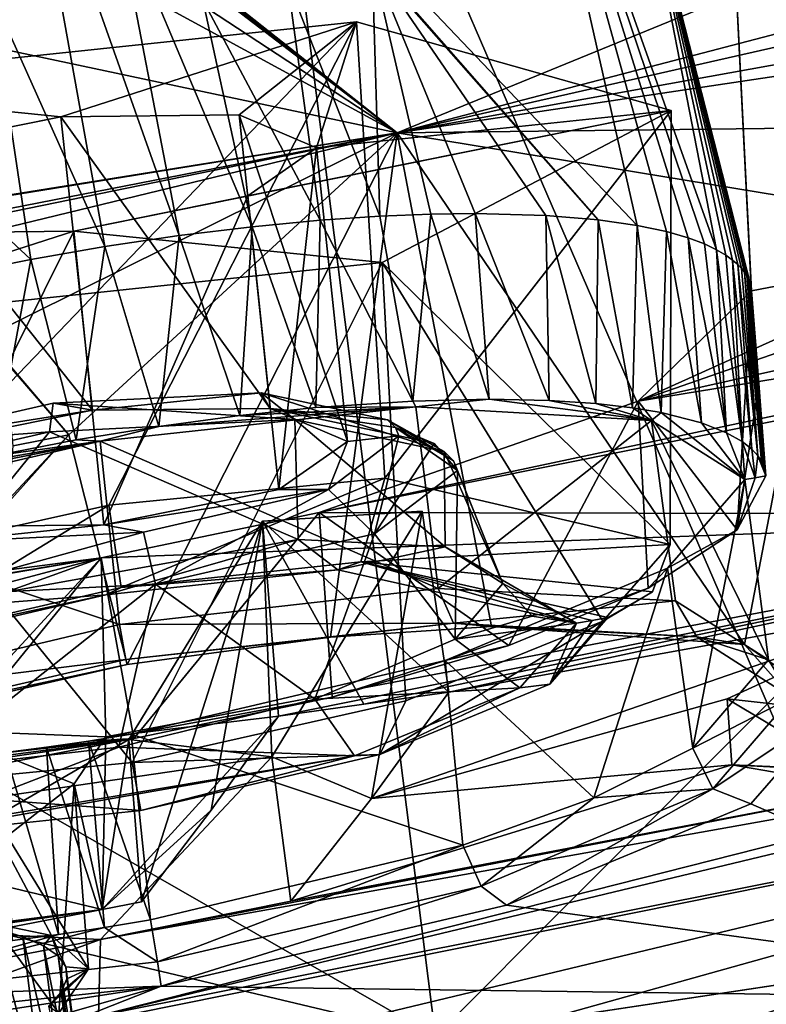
# Model space of a CAD drawing. Header units: metres. Extents: x -147 to 294, y -23 to 81.
# Tile 327 of 656: x 248.72 to 252.65, y 11.18 to 16.37. Entities that reach past the tile are written whole.
import ezdxf

# ---------------------------------------------------------------- set-up
doc = ezdxf.new("R2010")
doc.units = ezdxf.units.M
doc.layers.add('solid_AVA_153', color=7, linetype='CONTINUOUS')

msp = doc.modelspace()

# ---------------------------------------------------------------- linework, layer by layer
at = {"layer": 'solid_AVA_153'}
for points in [[(250.906952, 11.006205, 270.554932), (263.469086, 23.608601, 271.012054), (249.574112, 21.555054, 273.642517)], [(250.906952, 11.006205, 270.554932), (264.907288, 13.120273, 267.862946), (263.469086, 23.608601, 271.012054)], [(248.68512, 21.944908, 269.990875), (253.524139, 10.754683, 266.204803), (246.785263, 8.478528, 267.585846)], [(253.285522, 16.096727, 267.361969), (253.524139, 10.754683, 266.204803), (248.68512, 21.944908, 269.990875)], [(248.68512, 21.944908, 269.990875), (253.032043, 21.743027, 268.58316), (253.285522, 16.096727, 267.361969)], [(250.906952, 11.006205, 270.554932), (249.574112, 21.555054, 273.642517), (235.413086, 19.895332, 274.532532)], [(250.906952, 11.006205, 270.554932), (235.413086, 19.895332, 274.532532), (235.975128, 14.554294, 273.108093)], [(250.705551, 15.77037, 197.54631), (249.237411, 16.934183, 192.526993), (259.118866, 19.217171, 191.572495)], [(260.953064, 18.451174, 195.663742), (250.705551, 15.77037, 197.54631), (259.118866, 19.217171, 191.572495)], [(260.953064, 18.451174, 195.663742), (261.626038, 18.247826, 196.943466), (250.705551, 15.77037, 197.54631)], [(255.407715, 16.621149, 197.777924), (250.705551, 15.77037, 197.54631), (261.626038, 18.247826, 196.943466)], [(251.970245, 15.282556, 209.433441), (251.320938, 18.151649, 198.111481), (249.563873, 17.810404, 198.182861)], [(252.323883, 15.185136, 210.098648), (252.388184, 15.15476, 210.27179), (251.320938, 18.151649, 198.111481)], [(251.960251, 17.349464, 201.469193), (251.320938, 18.151649, 198.111481), (252.388184, 15.15476, 210.27179)], [(252.238007, 15.217148, 209.902649), (252.323883, 15.185136, 210.098648), (251.320938, 18.151649, 198.111481)], [(252.12352, 15.250062, 209.681595), (252.238007, 15.217148, 209.902649), (251.320938, 18.151649, 198.111481)], [(251.970245, 15.282556, 209.433441), (252.12352, 15.250062, 209.681595), (251.320938, 18.151649, 198.111481)], [(251.764633, 15.312186, 209.15834), (251.970245, 15.282556, 209.433441), (249.563873, 17.810404, 198.182861)], [(250.573654, 16.671406, 203.030594), (251.764633, 15.312186, 209.15834), (249.563873, 17.810404, 198.182861)], [(248.562622, 16.515484, 202.279831), (249.164749, 15.171016, 207.840866), (248.740402, 17.540977, 198.631851)], [(248.740402, 17.540977, 198.631851), (249.164749, 15.171016, 207.840866), (249.555359, 15.228913, 207.883224)], [(249.218048, 16.992718, 200.934036), (248.740402, 17.540977, 198.631851), (249.555359, 15.228913, 207.883224)], [(251.960251, 17.349464, 201.469193), (252.567947, 14.964532, 211.188675), (252.570313, 14.954637, 211.23111)], [(252.457504, 17.200846, 202.373718), (251.960251, 17.349464, 201.469193), (252.570313, 14.954637, 211.23111)], [(251.960251, 17.349464, 201.469193), (252.564072, 14.975593, 211.14032), (252.567947, 14.964532, 211.188675)], [(251.960251, 17.349464, 201.469193), (252.560043, 14.98823, 211.085373), (252.564072, 14.975593, 211.14032)], [(251.960251, 17.349464, 201.469193), (252.55455, 15.002425, 211.022949), (252.560043, 14.98823, 211.085373)], [(251.960251, 17.349464, 201.469193), (252.546432, 15.018206, 210.951996), (252.55455, 15.002425, 211.022949)], [(251.960251, 17.349464, 201.469193), (252.534988, 15.035709, 210.871445), (252.546432, 15.018206, 210.951996)], [(251.960251, 17.349464, 201.469193), (252.519516, 15.055124, 210.780014), (252.534988, 15.035709, 210.871445)], [(251.960251, 17.349464, 201.469193), (252.499084, 15.076634, 210.676239), (252.519516, 15.055124, 210.780014)], [(251.960251, 17.349464, 201.469193), (252.472092, 15.100365, 210.558411), (252.499084, 15.076634, 210.676239)], [(251.960251, 17.349464, 201.469193), (252.436188, 15.126436, 210.424271), (252.472092, 15.100365, 210.558411)], [(251.960251, 17.349464, 201.469193), (252.388184, 15.15476, 210.27179), (252.436188, 15.126436, 210.424271)], [(252.457504, 17.200846, 202.373718), (252.572052, 14.938163, 211.300125), (253.780853, 15.169112, 211.324173)], [(253.172989, 17.15867, 203.052063), (252.457504, 17.200846, 202.373718), (253.780853, 15.169112, 211.324173)], [(252.457504, 17.200846, 202.373718), (252.570313, 14.954637, 211.23111), (252.572052, 14.938163, 211.300125)], [(249.218048, 16.992718, 200.934036), (249.555359, 15.228913, 207.883224), (249.94162, 15.275867, 207.969116)], [(249.68132, 16.472355, 203.17421), (249.218048, 16.992718, 200.934036), (249.94162, 15.275867, 207.969116)], [(250.705551, 15.77037, 197.54631), (249.229202, 16.920719, 192.568527), (249.237411, 16.934183, 192.526993)], [(250.705551, 15.77037, 197.54631), (249.129211, 16.805485, 192.906433), (249.220184, 16.907177, 192.609848)], [(250.705551, 15.77037, 197.54631), (249.220184, 16.907177, 192.609848), (249.229202, 16.920719, 192.568527)], [(247.994995, 16.414818, 193.880936), (248.799728, 16.781233, 193.105087), (248.138657, 16.315313, 194.017258)], [(248.799728, 16.781233, 193.105087), (248.996384, 16.701637, 193.185913), (248.138657, 16.315313, 194.017258)], [(250.705551, 15.77037, 197.54631), (248.996384, 16.701637, 193.185913), (249.129211, 16.805485, 192.906433)], [(250.705551, 15.77037, 197.54631), (248.138657, 16.315313, 194.017258), (248.996384, 16.701637, 193.185913)], [(250.573654, 16.671406, 203.030594), (250.127533, 16.571383, 203.10231), (250.612717, 15.330661, 208.232315)], [(250.573654, 16.671406, 203.030594), (251.48793, 15.335068, 208.858719), (251.764633, 15.312186, 209.15834)], [(250.573654, 16.671406, 203.030594), (251.115051, 15.344759, 208.543243), (251.48793, 15.335068, 208.858719)], [(250.573654, 16.671406, 203.030594), (250.882553, 15.341561, 208.3853), (251.115051, 15.344759, 208.543243)], [(250.573654, 16.671406, 203.030594), (250.612717, 15.330661, 208.232315), (250.882553, 15.341561, 208.3853)], [(255.407715, 16.621149, 197.777924), (254.017593, 16.26557, 198.039276), (250.705551, 15.77037, 197.54631)], [(250.127533, 16.571383, 203.10231), (249.68132, 16.472355, 203.17421), (250.298599, 15.309544, 208.089874)], [(250.127533, 16.571383, 203.10231), (250.298599, 15.309544, 208.089874), (250.612717, 15.330661, 208.232315)], [(247.94194, 15.879211, 204.279068), (248.774963, 15.103053, 207.842133), (248.562622, 16.515484, 202.279831)], [(248.562622, 16.515484, 202.279831), (248.774963, 15.103053, 207.842133), (249.164749, 15.171016, 207.840866)], [(249.68132, 16.472355, 203.17421), (249.94162, 15.275867, 207.969116), (250.298599, 15.309544, 208.089874)], [(248.933136, 15.85568, 210.241241), (250.490891, 16.355457, 208.82872), (247.308426, 16.02021, 208.829315)], [(247.733551, 13.484473, 208.451752), (247.308426, 16.02021, 208.829315), (250.490891, 16.355457, 208.82872)], [(249.185791, 13.807883, 208.09227), (247.733551, 13.484473, 208.451752), (250.490891, 16.355457, 208.82872)], [(248.933136, 15.85568, 210.241241), (249.872833, 15.86514, 210.617722), (250.490891, 16.355457, 208.82872)], [(250.639404, 13.949869, 208.499481), (249.185791, 13.807883, 208.09227), (250.490891, 16.355457, 208.82872)], [(249.872833, 15.86514, 210.617722), (250.279678, 15.692123, 211.525833), (250.490891, 16.355457, 208.82872)], [(250.279678, 15.692123, 211.525833), (252.149246, 15.888985, 211.525833), (250.490891, 16.355457, 208.82872)], [(250.639404, 13.949869, 208.499481), (250.490891, 16.355457, 208.82872), (252.149246, 15.888985, 211.525833)], [(250.705551, 15.77037, 197.54631), (239.736526, 14.01428, 197.81926), (248.138657, 16.315313, 194.017258)], [(253.086441, 15.798126, 199.065048), (250.705551, 15.77037, 197.54631), (254.017593, 16.26557, 198.039276)], [(248.933136, 15.85568, 210.241241), (247.308426, 16.02021, 208.829315), (245.784622, 15.218804, 211.525833)], [(249.000732, 15.25211, 212.810425), (250.625458, 15.087579, 214.222351), (252.149246, 15.888985, 211.525833)], [(249.917282, 15.437982, 212.434479), (249.000732, 15.25211, 212.810425), (252.149246, 15.888985, 211.525833)], [(249.917282, 15.437982, 212.434479), (252.149246, 15.888985, 211.525833), (250.279678, 15.692123, 211.525833)], [(252.143127, 13.60001, 210.987869), (252.149246, 15.888985, 211.525833), (250.625458, 15.087579, 214.222351)], [(252.143127, 13.60001, 210.987869), (250.639404, 13.949869, 208.499481), (252.149246, 15.888985, 211.525833)], [(248.016602, 15.669807, 210.617188), (248.933136, 15.85568, 210.241241), (245.784622, 15.218804, 211.525833)], [(247.94194, 15.879211, 204.279068), (248.389359, 15.02564, 207.886841), (248.774963, 15.103053, 207.842133)], [(249.100143, 14.308119, 209.873291), (248.933136, 15.85568, 210.241241), (248.016602, 15.669807, 210.617188)], [(250.035294, 14.317226, 210.249237), (249.872833, 15.86514, 210.617722), (248.933136, 15.85568, 210.241241)], [(250.035294, 14.317226, 210.249237), (248.933136, 15.85568, 210.241241), (249.100143, 14.308119, 209.873291)], [(250.442673, 14.144142, 211.157883), (250.279678, 15.692123, 211.525833), (249.872833, 15.86514, 210.617722)], [(250.442673, 14.144142, 211.157883), (249.872833, 15.86514, 210.617722), (250.035294, 14.317226, 210.249237)], [(253.086441, 15.798126, 199.065048), (252.981339, 15.395826, 200.460098), (250.705551, 15.77037, 197.54631)], [(239.740814, 13.99513, 197.890793), (239.736526, 14.01428, 197.81926), (250.705551, 15.77037, 197.54631)], [(244.589828, 14.57633, 198.193451), (239.740814, 13.99513, 197.890793), (250.705551, 15.77037, 197.54631)], [(245.760818, 14.758945, 198.180145), (244.589828, 14.57633, 198.193451), (250.705551, 15.77037, 197.54631)], [(246.874481, 14.840981, 198.524185), (245.760818, 14.758945, 198.180145), (250.705551, 15.77037, 197.54631)], [(248.531128, 14.691506, 200.073944), (246.874481, 14.840981, 198.524185), (250.705551, 15.77037, 197.54631)], [(248.975616, 14.179116, 202.257782), (248.531128, 14.691506, 200.073944), (250.705551, 15.77037, 197.54631)], [(248.975616, 14.179116, 202.257782), (250.705551, 15.77037, 197.54631), (249.282944, 12.96755, 207.122406)], [(250.354416, 13.112433, 207.295303), (249.282944, 12.96755, 207.122406), (250.705551, 15.77037, 197.54631)], [(251.202652, 13.168335, 207.682648), (250.354416, 13.112433, 207.295303), (250.705551, 15.77037, 197.54631)], [(252.534927, 13.073442, 209.05809), (251.202652, 13.168335, 207.682648), (250.705551, 15.77037, 197.54631)], [(252.981339, 15.395826, 200.460098), (252.534927, 13.073442, 209.05809), (250.705551, 15.77037, 197.54631)], [(250.080795, 13.890181, 212.065994), (249.917282, 15.437982, 212.434479), (250.279678, 15.692123, 211.525833)], [(250.080795, 13.890181, 212.065994), (250.279678, 15.692123, 211.525833), (250.442673, 14.144142, 211.157883)], [(249.100143, 14.308119, 209.873291), (248.016602, 15.669807, 210.617188), (248.179077, 14.121646, 210.249771)], [(249.159744, 13.703708, 212.442474), (249.000732, 15.25211, 212.810425), (249.917282, 15.437982, 212.434479)], [(249.159744, 13.703708, 212.442474), (249.917282, 15.437982, 212.434479), (250.080795, 13.890181, 212.065994)], [(251.974045, 14.356892, 213.264511), (254.989166, 15.407448, 211.34996), (253.780853, 15.169112, 211.324173)], [(255.448959, 15.132162, 212.898697), (254.989166, 15.407448, 211.34996), (251.974045, 14.356892, 213.264511)], [(252.981339, 15.395826, 200.460098), (253.014679, 12.745539, 210.765427), (252.534927, 13.073442, 209.05809)], [(258.155579, 15.348404, 214.482819), (256.60553, 15.112371, 214.035446), (250.293228, 13.768802, 214.480957)], [(255.340576, 13.758211, 219.09581), (258.155579, 15.348404, 214.482819), (250.293228, 13.768802, 214.480957)], [(250.78772, 14.356745, 208.068314), (250.612717, 15.330661, 208.232315), (250.298599, 15.309544, 208.089874)], [(250.78772, 14.356745, 208.068314), (250.882553, 15.341561, 208.3853), (250.612717, 15.330661, 208.232315)], [(251.190475, 14.366332, 208.324158), (250.882553, 15.341561, 208.3853), (250.78772, 14.356745, 208.068314)], [(251.190475, 14.366332, 208.324158), (251.115051, 15.344759, 208.543243), (250.882553, 15.341561, 208.3853)], [(251.505661, 14.3599, 208.582916), (251.48793, 15.335068, 208.858719), (251.115051, 15.344759, 208.543243)], [(251.505661, 14.3599, 208.582916), (251.115051, 15.344759, 208.543243), (251.190475, 14.366332, 208.324158)], [(251.752457, 14.343517, 208.832947), (251.764633, 15.312186, 209.15834), (251.48793, 15.335068, 208.858719)], [(251.752457, 14.343517, 208.832947), (251.48793, 15.335068, 208.858719), (251.505661, 14.3599, 208.582916)], [(249.876144, 14.280114, 207.721649), (249.94162, 15.275867, 207.969116), (249.555359, 15.228913, 207.883224)], [(250.276566, 14.32197, 207.839111), (249.94162, 15.275867, 207.969116), (249.876144, 14.280114, 207.721649)], [(250.276566, 14.32197, 207.839111), (250.298599, 15.309544, 208.089874), (249.94162, 15.275867, 207.969116)], [(250.78772, 14.356745, 208.068314), (250.298599, 15.309544, 208.089874), (250.276566, 14.32197, 207.839111)], [(251.945389, 14.321179, 209.068054), (251.764633, 15.312186, 209.15834), (251.752457, 14.343517, 208.832947)], [(251.945389, 14.321179, 209.068054), (251.970245, 15.282556, 209.433441), (251.764633, 15.312186, 209.15834)], [(252.096481, 14.295725, 209.285187), (251.970245, 15.282556, 209.433441), (251.945389, 14.321179, 209.068054)], [(252.096481, 14.295725, 209.285187), (252.12352, 15.250062, 209.681595), (251.970245, 15.282556, 209.433441)], [(249.000732, 15.25211, 212.810425), (247.442978, 14.752333, 214.222931), (250.625458, 15.087579, 214.222351)], [(249.000732, 15.25211, 212.810425), (248.061035, 15.242649, 212.433945), (247.442978, 14.752333, 214.222931)], [(248.224579, 13.6946, 212.066528), (248.061035, 15.242649, 212.433945), (249.000732, 15.25211, 212.810425)], [(248.224579, 13.6946, 212.066528), (249.000732, 15.25211, 212.810425), (249.159744, 13.703708, 212.442474)], [(249.449097, 14.222829, 207.650269), (249.555359, 15.228913, 207.883224), (249.164749, 15.171016, 207.840866)], [(249.876144, 14.280114, 207.721649), (249.555359, 15.228913, 207.883224), (249.449097, 14.222829, 207.650269)], [(252.30864, 14.24193, 209.664719), (252.12352, 15.250062, 209.681595), (252.096481, 14.295725, 209.285187)], [(252.30864, 14.24193, 209.664719), (252.238007, 15.217148, 209.902649), (252.12352, 15.250062, 209.681595)], [(252.440643, 14.190015, 209.976913), (252.323883, 15.185136, 210.098648), (252.238007, 15.217148, 209.902649)], [(252.440643, 14.190015, 209.976913), (252.238007, 15.217148, 209.902649), (252.30864, 14.24193, 209.664719)], [(249.013657, 14.151708, 207.631775), (249.164749, 15.171016, 207.840866), (248.774963, 15.103053, 207.842133)], [(249.449097, 14.222829, 207.650269), (249.164749, 15.171016, 207.840866), (249.013657, 14.151708, 207.631775)], [(251.974045, 14.356892, 213.264511), (253.780853, 15.169112, 211.324173), (252.572052, 14.938163, 211.300125)], [(252.440643, 14.190015, 209.976913), (252.388184, 15.15476, 210.27179), (252.323883, 15.185136, 210.098648)], [(256.60553, 15.112371, 214.035446), (251.974045, 14.356892, 213.264511), (250.293228, 13.768802, 214.480957)], [(256.60553, 15.112371, 214.035446), (255.448959, 15.132162, 212.898697), (251.974045, 14.356892, 213.264511)], [(252.522293, 14.143254, 210.230301), (252.436188, 15.126436, 210.424271), (252.388184, 15.15476, 210.27179)], [(252.522293, 14.143254, 210.230301), (252.388184, 15.15476, 210.27179), (252.440643, 14.190015, 209.976913)], [(252.522293, 14.143254, 210.230301), (252.472092, 15.100365, 210.558411), (252.436188, 15.126436, 210.424271)], [(249.308212, 12.451582, 213.804703), (250.625458, 15.087579, 214.222351), (247.442978, 14.752333, 214.222931)], [(248.581894, 14.068463, 207.66777), (248.774963, 15.103053, 207.842133), (248.389359, 15.02564, 207.886841)], [(249.013657, 14.151708, 207.631775), (248.774963, 15.103053, 207.842133), (248.581894, 14.068463, 207.66777)], [(249.308212, 12.451582, 213.804703), (250.75061, 12.776305, 213.442703), (250.625458, 15.087579, 214.222351)], [(251.788422, 13.196548, 212.41243), (252.143127, 13.60001, 210.987869), (250.625458, 15.087579, 214.222351)], [(250.75061, 12.776305, 213.442703), (251.788422, 13.196548, 212.41243), (250.625458, 15.087579, 214.222351)], [(252.573013, 14.102635, 210.435287), (252.499084, 15.076634, 210.676239), (252.472092, 15.100365, 210.558411)], [(252.573013, 14.102635, 210.435287), (252.472092, 15.100365, 210.558411), (252.522293, 14.143254, 210.230301)], [(252.604843, 14.06789, 210.601959), (252.519516, 15.055124, 210.780014), (252.499084, 15.076634, 210.676239)], [(252.604843, 14.06789, 210.601959), (252.499084, 15.076634, 210.676239), (252.573013, 14.102635, 210.435287)], [(252.604843, 14.06789, 210.601959), (252.534988, 15.035709, 210.871445), (252.519516, 15.055124, 210.780014)], [(252.62442, 14.038651, 210.736832), (252.546432, 15.018206, 210.951996), (252.534988, 15.035709, 210.871445)], [(252.62442, 14.038651, 210.736832), (252.534988, 15.035709, 210.871445), (252.604843, 14.06789, 210.601959)], [(252.62442, 14.038651, 210.736832), (252.55455, 15.002425, 211.022949), (252.546432, 15.018206, 210.951996)], [(252.635727, 14.014183, 210.84584), (252.560043, 14.98823, 211.085373), (252.55455, 15.002425, 211.022949)], [(252.635727, 14.014183, 210.84584), (252.55455, 15.002425, 211.022949), (252.62442, 14.038651, 210.736832)], [(252.642441, 13.993857, 210.934387), (252.564072, 14.975593, 211.14032), (252.560043, 14.98823, 211.085373)], [(252.642441, 13.993857, 210.934387), (252.560043, 14.98823, 211.085373), (252.635727, 14.014183, 210.84584)], [(252.642441, 13.993857, 210.934387), (252.567947, 14.964532, 211.188675), (252.564072, 14.975593, 211.14032)], [(252.646393, 13.978152, 211.001892), (252.570313, 14.954637, 211.23111), (252.567947, 14.964532, 211.188675)], [(252.646393, 13.978152, 211.001892), (252.567947, 14.964532, 211.188675), (252.642441, 13.993857, 210.934387)], [(252.570313, 14.954637, 211.23111), (252.569244, 14.945434, 211.267929), (252.572052, 14.938163, 211.300125)], [(252.646393, 13.978152, 211.001892), (252.569244, 14.945434, 211.267929), (252.570313, 14.954637, 211.23111)], [(252.496857, 13.677201, 212.133682), (251.974045, 14.356892, 213.264511), (252.572052, 14.938163, 211.300125)], [(252.609909, 14.449641, 211.183563), (252.496857, 13.677201, 212.133682), (252.572052, 14.938163, 211.300125)], [(252.609909, 14.449641, 211.183563), (252.572052, 14.938163, 211.300125), (252.569244, 14.945434, 211.267929)], [(252.646393, 13.978152, 211.001892), (252.648041, 13.963101, 211.065445), (252.569244, 14.945434, 211.267929)], [(252.609909, 14.449641, 211.183563), (252.569244, 14.945434, 211.267929), (252.648041, 13.963101, 211.065445)], [(247.847763, 12.309066, 213.401947), (249.308212, 12.451582, 213.804703), (247.442978, 14.752333, 214.222931)], [(248.632278, 14.580443, 200.899826), (248.531128, 14.691506, 200.073944), (248.975616, 14.179116, 202.257782)], [(250.906952, 11.006205, 270.554932), (235.975128, 14.554294, 273.108093), (236.530548, 9.275632, 271.466919)], [(248.681488, 14.120798, 202.634964), (248.632278, 14.580443, 200.899826), (248.975616, 14.179116, 202.257782)], [(252.609909, 14.449641, 211.183563), (252.648041, 13.963101, 211.065445), (252.496857, 13.677201, 212.133682)], [(249.987701, 14.40079, 209.876602), (248.891602, 14.346053, 209.621307), (250.165466, 14.259612, 209.592834)], [(249.100143, 14.308119, 209.873291), (248.891602, 14.346053, 209.621307), (249.987701, 14.40079, 209.876602)], [(250.035294, 14.317226, 210.249237), (249.100143, 14.308119, 209.873291), (249.987701, 14.40079, 209.876602)], [(249.987701, 14.40079, 209.876602), (250.165466, 14.259612, 209.592834), (250.952484, 14.091001, 210.650833)], [(250.653336, 14.258135, 210.771622), (249.987701, 14.40079, 209.876602), (250.952484, 14.091001, 210.650833)], [(250.035294, 14.317226, 210.249237), (249.987701, 14.40079, 209.876602), (250.653336, 14.258135, 210.771622)], [(248.891602, 14.346053, 209.621307), (247.917572, 14.121837, 210.133118), (248.87233, 14.195108, 209.291367)], [(249.100143, 14.308119, 209.873291), (247.917572, 14.121837, 210.133118), (248.891602, 14.346053, 209.621307)], [(248.891602, 14.346053, 209.621307), (248.87233, 14.195108, 209.291367), (250.165466, 14.259612, 209.592834)], [(250.78772, 14.356745, 208.068314), (250.276566, 14.32197, 207.839111), (250.803619, 14.325764, 208.203094)], [(251.293457, 13.069006, 213.776749), (250.293228, 13.768802, 214.480957), (251.974045, 14.356892, 213.264511)], [(251.190475, 14.366332, 208.324158), (250.78772, 14.356745, 208.068314), (250.803619, 14.325764, 208.203094)], [(251.190475, 14.366332, 208.324158), (250.803619, 14.325764, 208.203094), (252.045303, 14.254944, 209.410522)], [(251.505661, 14.3599, 208.582916), (251.190475, 14.366332, 208.324158), (252.045303, 14.254944, 209.410522)], [(251.293457, 13.069006, 213.776749), (251.974045, 14.356892, 213.264511), (252.026688, 13.371137, 213.057312)], [(251.752457, 14.343517, 208.832947), (251.505661, 14.3599, 208.582916), (252.045303, 14.254944, 209.410522)], [(251.945389, 14.321179, 209.068054), (251.752457, 14.343517, 208.832947), (252.045303, 14.254944, 209.410522)], [(252.026688, 13.371137, 213.057312), (251.974045, 14.356892, 213.264511), (252.496857, 13.677201, 212.133682)], [(249.100143, 14.308119, 209.873291), (248.179077, 14.121646, 210.249771), (247.917572, 14.121837, 210.133118)], [(250.803619, 14.325764, 208.203094), (249.139923, 14.145721, 207.742111), (250.920471, 13.369165, 207.953354)], [(249.449097, 14.222829, 207.650269), (249.139923, 14.145721, 207.742111), (250.803619, 14.325764, 208.203094)], [(249.876144, 14.280114, 207.721649), (249.449097, 14.222829, 207.650269), (250.803619, 14.325764, 208.203094)], [(250.276566, 14.32197, 207.839111), (249.876144, 14.280114, 207.721649), (250.803619, 14.325764, 208.203094)], [(250.035294, 14.317226, 210.249237), (250.653336, 14.258135, 210.771622), (250.695526, 14.217038, 210.963211)], [(250.035294, 14.317226, 210.249237), (250.695526, 14.217038, 210.963211), (250.712891, 14.172595, 211.157883)], [(250.442673, 14.144142, 211.157883), (250.035294, 14.317226, 210.249237), (250.712891, 14.172595, 211.157883)], [(252.045303, 14.254944, 209.410522), (250.803619, 14.325764, 208.203094), (250.920471, 13.369165, 207.953354)], [(252.096481, 14.295725, 209.285187), (251.945389, 14.321179, 209.068054), (252.045303, 14.254944, 209.410522)], [(252.096481, 14.295725, 209.285187), (252.045303, 14.254944, 209.410522), (252.536026, 13.942725, 211.060928)], [(252.30864, 14.24193, 209.664719), (252.096481, 14.295725, 209.285187), (252.536026, 13.942725, 211.060928)], [(250.165466, 14.259612, 209.592834), (248.87233, 14.195108, 209.291367), (250.183182, 13.626337, 209.175888)], [(249.449097, 14.222829, 207.650269), (249.013657, 14.151708, 207.631775), (249.139923, 14.145721, 207.742111)], [(250.165466, 14.259612, 209.592834), (250.183182, 13.626337, 209.175888), (250.958496, 13.587489, 209.936951)], [(250.952484, 14.091001, 210.650833), (250.165466, 14.259612, 209.592834), (250.958496, 13.587489, 209.936951)], [(250.653336, 14.258135, 210.771622), (250.952484, 14.091001, 210.650833), (251.00235, 14.042439, 210.877228)], [(250.695526, 14.217038, 210.963211), (250.653336, 14.258135, 210.771622), (251.00235, 14.042439, 210.877228)], [(252.045303, 14.254944, 209.410522), (250.920471, 13.369165, 207.953354), (252.172272, 13.303976, 209.177994)], [(252.045303, 14.254944, 209.410522), (252.172272, 13.303976, 209.177994), (252.661667, 12.993214, 210.832397)], [(252.045303, 14.254944, 209.410522), (252.661667, 12.993214, 210.832397), (252.536026, 13.942725, 211.060928)], [(252.440643, 14.190015, 209.976913), (252.30864, 14.24193, 209.664719), (252.536026, 13.942725, 211.060928)], [(248.975616, 14.179116, 202.257782), (249.282944, 12.96755, 207.122406), (247.5271, 12.564355, 207.54718)], [(248.659607, 13.840177, 203.331848), (248.975616, 14.179116, 202.257782), (247.5271, 12.564355, 207.54718)], [(248.87233, 14.195108, 209.291367), (247.719101, 13.929711, 209.897034), (248.112213, 13.254547, 209.137299)], [(247.917572, 14.121837, 210.133118), (247.719101, 13.929711, 209.897034), (248.87233, 14.195108, 209.291367)], [(248.87233, 14.195108, 209.291367), (248.112213, 13.254547, 209.137299), (250.183182, 13.626337, 209.175888)], [(248.681488, 14.120798, 202.634964), (248.975616, 14.179116, 202.257782), (248.659607, 13.840177, 203.331848)], [(250.3423, 13.889989, 212.182632), (250.712891, 14.172595, 211.157883), (250.585617, 13.656212, 212.31749)], [(250.442673, 14.144142, 211.157883), (250.712891, 14.172595, 211.157883), (250.3423, 13.889989, 212.182632)], [(250.899811, 14.132327, 211.143784), (250.585617, 13.656212, 212.31749), (250.712891, 14.172595, 211.157883)], [(250.695526, 14.217038, 210.963211), (251.00235, 14.042439, 210.877228), (251.022873, 13.989923, 211.107254)], [(250.899811, 14.132327, 211.143784), (250.695526, 14.217038, 210.963211), (251.022873, 13.989923, 211.107254)], [(250.899811, 14.132327, 211.143784), (250.712891, 14.172595, 211.157883), (250.695526, 14.217038, 210.963211)], [(252.522293, 14.143254, 210.230301), (252.440643, 14.190015, 209.976913), (252.536026, 13.942725, 211.060928)], [(247.492325, 13.76283, 208.156143), (249.241791, 13.178203, 207.485062), (249.139923, 14.145721, 207.742111)], [(247.754898, 13.870564, 207.900406), (247.492325, 13.76283, 208.156143), (249.139923, 14.145721, 207.742111)], [(248.160583, 13.974382, 207.757675), (247.754898, 13.870564, 207.900406), (249.139923, 14.145721, 207.742111)], [(248.581894, 14.068463, 207.66777), (248.160583, 13.974382, 207.757675), (249.139923, 14.145721, 207.742111)], [(249.013657, 14.151708, 207.631775), (248.581894, 14.068463, 207.66777), (249.139923, 14.145721, 207.742111)], [(249.139923, 14.145721, 207.742111), (249.241791, 13.178203, 207.485062), (250.920471, 13.369165, 207.953354)], [(250.080795, 13.890181, 212.065994), (250.442673, 14.144142, 211.157883), (250.3423, 13.889989, 212.182632)], [(250.899811, 14.132327, 211.143784), (251.022873, 13.989923, 211.107254), (250.585617, 13.656212, 212.31749)], [(252.522293, 14.143254, 210.230301), (252.536026, 13.942725, 211.060928), (252.591721, 13.952854, 211.063141)], [(252.573013, 14.102635, 210.435287), (252.522293, 14.143254, 210.230301), (252.591721, 13.952854, 211.063141)], [(250.952484, 14.091001, 210.650833), (250.958496, 13.587489, 209.936951), (251.261581, 13.395388, 210.961578)], [(251.00235, 14.042439, 210.877228), (250.952484, 14.091001, 210.650833), (251.261581, 13.395388, 210.961578)], [(252.604843, 14.06789, 210.601959), (252.573013, 14.102635, 210.435287), (252.591721, 13.952854, 211.063141)], [(252.604843, 14.06789, 210.601959), (252.591721, 13.952854, 211.063141), (252.648041, 13.963101, 211.065445)], [(252.62442, 14.038651, 210.736832), (252.604843, 14.06789, 210.601959), (252.648041, 13.963101, 211.065445)], [(251.00235, 14.042439, 210.877228), (251.261581, 13.395388, 210.961578), (251.022873, 13.989923, 211.107254)], [(252.635727, 14.014183, 210.84584), (252.62442, 14.038651, 210.736832), (252.648041, 13.963101, 211.065445)], [(250.585617, 13.656212, 212.31749), (251.022873, 13.989923, 211.107254), (251.009933, 13.100673, 211.979187)], [(251.022873, 13.989923, 211.107254), (251.261581, 13.395388, 210.961578), (251.009933, 13.100673, 211.979187)], [(252.496857, 13.677201, 212.133682), (252.648041, 13.963101, 211.065445), (252.591721, 13.952854, 211.063141)], [(252.642441, 13.993857, 210.934387), (252.635727, 14.014183, 210.84584), (252.648041, 13.963101, 211.065445)], [(252.646393, 13.978152, 211.001892), (252.642441, 13.993857, 210.934387), (252.648041, 13.963101, 211.065445)], [(249.251328, 13.373905, 208.393356), (249.185791, 13.807883, 208.09227), (250.639404, 13.949869, 208.499481)], [(250.513733, 13.508498, 208.748795), (249.251328, 13.373905, 208.393356), (250.639404, 13.949869, 208.499481)], [(250.513733, 13.508498, 208.748795), (250.639404, 13.949869, 208.499481), (252.143127, 13.60001, 210.987869)], [(252.536026, 13.942725, 211.060928), (252.26239, 12.526102, 212.456787), (252.1297, 13.476699, 212.687988)], [(252.496857, 13.677201, 212.133682), (252.536026, 13.942725, 211.060928), (252.1297, 13.476699, 212.687988)], [(252.536026, 13.942725, 211.060928), (252.661667, 12.993214, 210.832397), (252.26239, 12.526102, 212.456787)], [(252.496857, 13.677201, 212.133682), (252.591721, 13.952854, 211.063141), (252.536026, 13.942725, 211.060928)], [(249.159744, 13.703708, 212.442474), (250.080795, 13.890181, 212.065994), (250.3423, 13.889989, 212.182632)], [(249.159744, 13.703708, 212.442474), (250.3423, 13.889989, 212.182632), (249.368271, 13.665772, 212.694443)], [(249.368271, 13.665772, 212.694443), (250.3423, 13.889989, 212.182632), (249.432388, 13.390815, 212.923157)], [(250.3423, 13.889989, 212.182632), (250.585617, 13.656212, 212.31749), (249.432388, 13.390815, 212.923157)], [(248.00502, 13.085694, 208.698151), (247.733551, 13.484473, 208.451752), (249.185791, 13.807883, 208.09227)], [(249.251328, 13.373905, 208.393356), (248.00502, 13.085694, 208.698151), (249.185791, 13.807883, 208.09227)], [(247.492325, 13.76283, 208.156143), (247.584549, 12.784898, 207.898224), (249.241791, 13.178203, 207.485062)], [(255.340576, 13.758211, 219.09581), (250.293228, 13.768802, 214.480957), (249.144775, 13.530704, 214.637894)], [(249.316498, 12.578248, 214.38295), (249.144775, 13.530704, 214.637894), (250.293228, 13.768802, 214.480957)], [(255.340576, 13.758211, 219.09581), (249.144775, 13.530704, 214.637894), (249.17041, 12.586512, 219.129089)], [(255.340576, 13.758211, 219.09581), (249.17041, 12.586512, 219.129089), (250.079666, 12.696067, 219.378189)], [(249.316498, 12.578248, 214.38295), (250.293228, 13.768802, 214.480957), (250.36261, 12.79655, 214.23259)], [(250.836685, 13.777094, 219.829178), (250.977524, 12.822567, 219.553787), (249.995117, 13.722848, 219.684586)], [(250.043701, 12.480941, 224.930862), (250.836685, 13.777094, 219.829178), (249.995117, 13.722848, 219.684586)], [(250.043701, 12.480941, 224.930862), (250.569855, 12.261294, 222.120605), (250.836685, 13.777094, 219.829178)], [(255.340576, 13.758211, 219.09581), (250.079666, 12.696067, 219.378189), (250.528549, 12.758799, 219.46582)], [(250.36261, 12.79655, 214.23259), (250.293228, 13.768802, 214.480957), (251.293457, 13.069006, 213.776749)], [(255.340576, 13.758211, 219.09581), (250.528549, 12.758799, 219.46582), (250.977524, 12.822567, 219.553787)], [(250.836685, 13.777094, 219.829178), (250.569855, 12.261294, 222.120605), (250.977524, 12.822567, 219.553787)], [(253.525314, 13.283916, 219.650909), (255.340576, 13.758211, 219.09581), (250.977524, 12.822567, 219.553787)], [(248.224579, 13.6946, 212.066528), (249.159744, 13.703708, 212.442474), (248.272171, 13.611036, 212.439163)], [(249.159744, 13.703708, 212.442474), (249.368271, 13.665772, 212.694443), (248.272171, 13.611036, 212.439163)], [(249.995117, 13.722848, 219.684586), (249.357239, 11.717323, 223.984665), (249.291382, 12.572576, 224.212082)], [(250.043701, 12.480941, 224.930862), (249.995117, 13.722848, 219.684586), (249.291382, 12.572576, 224.212082)], [(249.995117, 13.722848, 219.684586), (249.72435, 12.199278, 221.646942), (249.357239, 11.717323, 223.984665)], [(249.995117, 13.722848, 219.684586), (250.079666, 12.696067, 219.378189), (249.72435, 12.199278, 221.646942)], [(249.995117, 13.722848, 219.684586), (250.977524, 12.822567, 219.553787), (250.528549, 12.758799, 219.46582)], [(249.995117, 13.722848, 219.684586), (250.528549, 12.758799, 219.46582), (250.079666, 12.696067, 219.378189)], [(249.368271, 13.665772, 212.694443), (249.432388, 13.390815, 212.923157), (248.139252, 13.326311, 212.621689)], [(248.272171, 13.611036, 212.439163), (249.368271, 13.665772, 212.694443), (248.139252, 13.326311, 212.621689)], [(249.432388, 13.390815, 212.923157), (250.585617, 13.656212, 212.31749), (250.270203, 12.785185, 212.713211)], [(250.585617, 13.656212, 212.31749), (251.009933, 13.100673, 211.979187), (250.270203, 12.785185, 212.713211)], [(252.026688, 13.371137, 213.057312), (252.496857, 13.677201, 212.133682), (252.1297, 13.476699, 212.687988)], [(250.183182, 13.626337, 209.175888), (248.112213, 13.254547, 209.137299), (249.170395, 13.335098, 208.492538)], [(250.183182, 13.626337, 209.175888), (249.170395, 13.335098, 208.492538), (250.391388, 13.466678, 208.828339)], [(250.958496, 13.587489, 209.936951), (250.183182, 13.626337, 209.175888), (250.391388, 13.466678, 208.828339)], [(250.513733, 13.508498, 208.748795), (252.143127, 13.60001, 210.987869), (252.050186, 13.350575, 210.93277)], [(252.050186, 13.350575, 210.93277), (252.143127, 13.60001, 210.987869), (251.788422, 13.196548, 212.41243)], [(250.958496, 13.587489, 209.936951), (250.391388, 13.466678, 208.828339), (251.649948, 13.185461, 210.905167)], [(251.261581, 13.395388, 210.961578), (250.958496, 13.587489, 209.936951), (251.649948, 13.185461, 210.905167)], [(249.144775, 13.530704, 214.637894), (238.930008, 11.832757, 215.564865), (237.683487, 11.577033, 216.082748)], [(244.431641, 12.277175, 216.926025), (249.144775, 13.530704, 214.637894), (237.683487, 11.577033, 216.082748)], [(249.144775, 13.530704, 214.637894), (248.144547, 13.399546, 214.460571), (238.930008, 11.832757, 215.564865)], [(244.431641, 12.277175, 216.926025), (246.556854, 12.596373, 216.959732), (249.144775, 13.530704, 214.637894)], [(246.556854, 12.596373, 216.959732), (248.307205, 12.619855, 218.231934), (249.144775, 13.530704, 214.637894)], [(248.255737, 12.436917, 214.205566), (248.144547, 13.399546, 214.460571), (249.144775, 13.530704, 214.637894)], [(248.255737, 12.436917, 214.205566), (249.144775, 13.530704, 214.637894), (249.316498, 12.578248, 214.38295)], [(248.307205, 12.619855, 218.231934), (249.17041, 12.586512, 219.129089), (249.144775, 13.530704, 214.637894)], [(250.391388, 13.466678, 208.828339), (249.251328, 13.373905, 208.393356), (250.513733, 13.508498, 208.748795)], [(250.391388, 13.466678, 208.828339), (250.513733, 13.508498, 208.748795), (251.649948, 13.185461, 210.905167)], [(250.513733, 13.508498, 208.748795), (252.050186, 13.350575, 210.93277), (251.81485, 13.215544, 210.908142)], [(251.732391, 13.200521, 210.906662), (250.513733, 13.508498, 208.748795), (251.81485, 13.215544, 210.908142)], [(251.732391, 13.200521, 210.906662), (251.649948, 13.185461, 210.905167), (250.513733, 13.508498, 208.748795)], [(250.391388, 13.466678, 208.828339), (249.170395, 13.335098, 208.492538), (249.251328, 13.373905, 208.393356)], [(252.1297, 13.476699, 212.687988), (251.741714, 12.265868, 213.14212), (250.957367, 12.989462, 213.855408)], [(252.026688, 13.371137, 213.057312), (252.1297, 13.476699, 212.687988), (250.957367, 12.989462, 213.855408)], [(252.1297, 13.476699, 212.687988), (252.26239, 12.526102, 212.456787), (251.741714, 12.265868, 213.14212)], [(251.009933, 13.100673, 211.979187), (251.261581, 13.395388, 210.961578), (251.416763, 13.222504, 210.918015)], [(251.416763, 13.222504, 210.918015), (251.261581, 13.395388, 210.961578), (251.649948, 13.185461, 210.905167)], [(249.170395, 13.335098, 208.492538), (248.00502, 13.085694, 208.698151), (249.251328, 13.373905, 208.393356)], [(248.139252, 13.326311, 212.621689), (249.432388, 13.390815, 212.923157), (248.195023, 12.411836, 212.67514)], [(249.432388, 13.390815, 212.923157), (249.238693, 12.532689, 212.968475), (248.195023, 12.411836, 212.67514)], [(249.432388, 13.390815, 212.923157), (250.270203, 12.785185, 212.713211), (249.238693, 12.532689, 212.968475)], [(250.920471, 13.369165, 207.953354), (249.241791, 13.178203, 207.485062), (251.00116, 13.185348, 207.825638)], [(252.172272, 13.303976, 209.177994), (250.920471, 13.369165, 207.953354), (251.00116, 13.185348, 207.825638)], [(251.293457, 13.069006, 213.776749), (252.026688, 13.371137, 213.057312), (250.957367, 12.989462, 213.855408)], [(251.81485, 13.215544, 210.908142), (252.050186, 13.350575, 210.93277), (251.788422, 13.196548, 212.41243)], [(249.170395, 13.335098, 208.492538), (247.975021, 13.056112, 208.796921), (248.00502, 13.085694, 208.698151)], [(248.112213, 13.254547, 209.137299), (247.975021, 13.056112, 208.796921), (249.170395, 13.335098, 208.492538)], [(252.172272, 13.303976, 209.177994), (251.00116, 13.185348, 207.825638), (252.283325, 13.114538, 209.086411)], [(252.172272, 13.303976, 209.177994), (252.283325, 13.114538, 209.086411), (252.661667, 12.993214, 210.832397)], [(253.525314, 13.283916, 219.650909), (250.977524, 12.822567, 219.553787), (250.569855, 12.261294, 222.120605)], [(252.444473, 12.786957, 221.147705), (253.525314, 13.283916, 219.650909), (250.569855, 12.261294, 222.120605)], [(253.375, 12.682996, 220.896912), (253.525314, 13.283916, 219.650909), (252.444473, 12.786957, 221.147705)], [(249.241791, 13.178203, 207.485062), (249.275314, 12.993519, 207.337128), (251.00116, 13.185348, 207.825638)], [(251.00116, 13.185348, 207.825638), (249.275314, 12.993519, 207.337128), (250.354416, 13.112433, 207.295303)], [(251.00116, 13.185348, 207.825638), (250.354416, 13.112433, 207.295303), (251.202652, 13.168335, 207.682648)], [(250.613968, 12.492849, 213.02417), (251.788422, 13.196548, 212.41243), (250.75061, 12.776305, 213.442703)], [(250.613968, 12.492849, 213.02417), (251.509964, 12.864697, 212.133926), (251.788422, 13.196548, 212.41243)], [(252.283325, 13.114538, 209.086411), (251.00116, 13.185348, 207.825638), (251.202652, 13.168335, 207.682648)], [(251.009933, 13.100673, 211.979187), (251.416763, 13.222504, 210.918015), (251.649948, 13.185461, 210.905167)], [(251.350708, 12.844393, 212.095352), (251.009933, 13.100673, 211.979187), (251.649948, 13.185461, 210.905167)], [(251.350708, 12.844393, 212.095352), (251.649948, 13.185461, 210.905167), (251.509964, 12.864697, 212.133926)], [(251.509964, 12.864697, 212.133926), (251.81485, 13.215544, 210.908142), (251.788422, 13.196548, 212.41243)], [(251.732391, 13.200521, 210.906662), (251.81485, 13.215544, 210.908142), (251.509964, 12.864697, 212.133926)], [(251.732391, 13.200521, 210.906662), (251.509964, 12.864697, 212.133926), (251.649948, 13.185461, 210.905167)], [(247.584549, 12.784898, 207.898224), (249.275314, 12.993519, 207.337128), (249.241791, 13.178203, 207.485062)], [(265.009796, 13.137744, 267.835327), (264.907288, 13.120273, 267.862946), (250.906952, 11.006205, 270.554932)], [(264.781891, 10.646188, 266.394135), (265.009796, 13.137744, 267.835327), (250.906952, 11.006205, 270.554932)], [(252.283325, 13.114538, 209.086411), (251.202652, 13.168335, 207.682648), (252.534927, 13.073442, 209.05809)], [(249.275314, 12.993519, 207.337128), (249.282944, 12.96755, 207.122406), (250.354416, 13.112433, 207.295303)], [(251.350708, 12.844393, 212.095352), (250.270203, 12.785185, 212.713211), (251.009933, 13.100673, 211.979187)], [(252.283325, 13.114538, 209.086411), (252.534927, 13.073442, 209.05809), (252.783188, 12.794785, 210.782455)], [(252.283325, 13.114538, 209.086411), (252.783188, 12.794785, 210.782455), (252.661667, 12.993214, 210.832397)], [(250.36261, 12.79655, 214.23259), (251.293457, 13.069006, 213.776749), (250.957367, 12.989462, 213.855408)], [(252.783188, 12.794785, 210.782455), (252.534927, 13.073442, 209.05809), (253.014679, 12.745539, 210.765427)], [(247.56749, 12.599159, 207.767487), (249.282944, 12.96755, 207.122406), (249.275314, 12.993519, 207.337128)], [(247.584549, 12.784898, 207.898224), (247.56749, 12.599159, 207.767487), (249.275314, 12.993519, 207.337128)], [(250.957367, 12.989462, 213.855408), (251.050323, 12.015589, 213.660736), (249.302597, 12.601033, 214.271347)], [(250.36261, 12.79655, 214.23259), (250.957367, 12.989462, 213.855408), (249.302597, 12.601033, 214.271347)], [(250.957367, 12.989462, 213.855408), (251.741714, 12.265868, 213.14212), (251.050323, 12.015589, 213.660736)], [(252.26239, 12.526102, 212.456787), (252.661667, 12.993214, 210.832397), (252.783188, 12.794785, 210.782455)], [(247.56749, 12.599159, 207.767487), (247.5271, 12.564355, 207.54718), (249.282944, 12.96755, 207.122406)], [(251.350708, 12.844393, 212.095352), (250.480423, 12.486346, 212.948456), (250.270203, 12.785185, 212.713211)], [(251.350708, 12.844393, 212.095352), (250.613968, 12.492849, 213.02417), (250.480423, 12.486346, 212.948456)], [(251.350708, 12.844393, 212.095352), (251.509964, 12.864697, 212.133926), (250.613968, 12.492849, 213.02417)], [(249.32132, 11.127724, 227.563431), (257.462585, 12.769073, 227.005173), (249.130997, 11.115143, 227.43576)], [(255.460464, 12.637101, 225.289108), (249.130997, 11.115143, 227.43576), (257.462585, 12.769073, 227.005173)], [(250.480423, 12.486346, 212.948456), (249.238693, 12.532689, 212.968475), (250.270203, 12.785185, 212.713211)], [(249.316498, 12.578248, 214.38295), (250.36261, 12.79655, 214.23259), (249.302597, 12.601033, 214.271347)], [(250.613968, 12.492849, 213.02417), (250.75061, 12.776305, 213.442703), (249.308212, 12.451582, 213.804703)], [(249.32132, 11.127724, 227.563431), (250.475616, 11.091103, 229.135727), (257.462585, 12.769073, 227.005173)], [(250.475616, 11.091103, 229.135727), (250.514648, 10.825811, 231.063354), (257.462585, 12.769073, 227.005173)], [(250.514648, 10.825811, 231.063354), (252.021271, 10.914912, 232.395248), (257.462585, 12.769073, 227.005173)], [(252.468796, 12.439464, 223.060959), (252.444473, 12.786957, 221.147705), (250.569855, 12.261294, 222.120605)], [(257.462585, 12.769073, 227.005173), (252.021271, 10.914912, 232.395248), (255.496948, 11.12243, 233.06192)], [(252.26239, 12.526102, 212.456787), (252.783188, 12.794785, 210.782455), (252.367645, 12.312087, 212.463547)], [(252.367645, 12.312087, 212.463547), (252.783188, 12.794785, 210.782455), (253.014679, 12.745539, 210.765427)], [(253.069702, 12.412442, 222.083923), (252.444473, 12.786957, 221.147705), (252.468796, 12.439464, 223.060959)], [(253.069702, 12.412442, 222.083923), (253.375, 12.682996, 220.896912), (252.444473, 12.786957, 221.147705)], [(252.367645, 12.312087, 212.463547), (253.014679, 12.745539, 210.765427), (252.568695, 12.233618, 212.554031)], [(252.568695, 12.233618, 212.554031), (253.014679, 12.745539, 210.765427), (254.941986, 11.200623, 219.527725)], [(250.079666, 12.696067, 219.378189), (249.17041, 12.586512, 219.129089), (249.150726, 11.676294, 224.017761)], [(249.72435, 12.199278, 221.646942), (250.079666, 12.696067, 219.378189), (249.150726, 11.676294, 224.017761)], [(248.307205, 12.619855, 218.231934), (249.002487, 12.338254, 220.251053), (249.17041, 12.586512, 219.129089)], [(249.078705, 11.363177, 220.019928), (249.002487, 12.338254, 220.251053), (248.307205, 12.619855, 218.231934)], [(248.884003, 11.539839, 218.947021), (248.307205, 12.619855, 218.231934), (248.372971, 11.644853, 217.995224)], [(249.078705, 11.363177, 220.019928), (248.307205, 12.619855, 218.231934), (248.884003, 11.539839, 218.947021)], [(254.473022, 12.470262, 225.106476), (249.130997, 11.115143, 227.43576), (255.460464, 12.637101, 225.289108)], [(249.291382, 12.572576, 224.212082), (247.048431, 11.271326, 224.357834), (244.684448, 11.897719, 225.010391)], [(244.852509, 11.720497, 225.830429), (249.291382, 12.572576, 224.212082), (244.684448, 11.897719, 225.010391)], [(244.852509, 11.720497, 225.830429), (250.043701, 12.480941, 224.930862), (249.291382, 12.572576, 224.212082)], [(249.291382, 12.572576, 224.212082), (249.150726, 11.676294, 224.017761), (247.048431, 11.271326, 224.357834)], [(248.255737, 12.436917, 214.205566), (249.316498, 12.578248, 214.38295), (248.428864, 12.479922, 214.144043)], [(249.316498, 12.578248, 214.38295), (248.641068, 12.504167, 214.196091), (248.428864, 12.479922, 214.144043)], [(249.316498, 12.578248, 214.38295), (248.857437, 12.532403, 214.234665), (248.641068, 12.504167, 214.196091)], [(249.316498, 12.578248, 214.38295), (249.077957, 12.564647, 214.259705), (248.857437, 12.532403, 214.234665)], [(248.857437, 12.532403, 214.234665), (249.077957, 12.564647, 214.259705), (249.163574, 11.581357, 214.053299)], [(249.002487, 12.338254, 220.251053), (249.150726, 11.676294, 224.017761), (249.17041, 12.586512, 219.129089)], [(249.077957, 12.564647, 214.259705), (249.302597, 12.601033, 214.271347), (249.405685, 11.621759, 214.06601)], [(249.316498, 12.578248, 214.38295), (249.302597, 12.601033, 214.271347), (249.077957, 12.564647, 214.259705)], [(249.077957, 12.564647, 214.259705), (249.405685, 11.621759, 214.06601), (249.163574, 11.581357, 214.053299)], [(249.291382, 12.572576, 224.212082), (249.357239, 11.717323, 223.984665), (249.150726, 11.676294, 224.017761)], [(249.302597, 12.601033, 214.271347), (251.050323, 12.015589, 213.660736), (249.405685, 11.621759, 214.06601)], [(248.069656, 12.081005, 212.896576), (248.195023, 12.411836, 212.67514), (249.238693, 12.532689, 212.968475)], [(250.480423, 12.486346, 212.948456), (248.069656, 12.081005, 212.896576), (249.238693, 12.532689, 212.968475)], [(248.641068, 12.504167, 214.196091), (248.857437, 12.532403, 214.234665), (248.920502, 11.544993, 214.023407)], [(248.857437, 12.532403, 214.234665), (249.163574, 11.581357, 214.053299), (248.920502, 11.544993, 214.023407)], [(251.741714, 12.265868, 213.14212), (252.26239, 12.526102, 212.456787), (252.367645, 12.312087, 212.463547)], [(264.010529, 12.523768, 239.327621), (257.262451, 11.1378, 238.875198), (252.343613, 10.002192, 241.171219)], [(263.448608, 12.269817, 240.416565), (264.010529, 12.523768, 239.327621), (252.343613, 10.002192, 241.171219)], [(244.852509, 11.720497, 225.830429), (249.142197, 11.518989, 224.935211), (250.043701, 12.480941, 224.930862)], [(250.480423, 12.486346, 212.948456), (248.083939, 12.064124, 212.979904), (248.069656, 12.081005, 212.896576)], [(250.480423, 12.486346, 212.948456), (249.353592, 12.197526, 213.338852), (248.083939, 12.064124, 212.979904)], [(248.641068, 12.504167, 214.196091), (248.920502, 11.544993, 214.023407), (248.677826, 11.513027, 213.975739)], [(254.473022, 12.470262, 225.106476), (249.142197, 11.518989, 224.935211), (249.130997, 11.115143, 227.43576)], [(250.043701, 12.480941, 224.930862), (249.142197, 11.518989, 224.935211), (250.145233, 11.719748, 224.77124)], [(254.473022, 12.470262, 225.106476), (253.59996, 12.379827, 224.634659), (249.142197, 11.518989, 224.935211)], [(249.353592, 12.197526, 213.338852), (250.613968, 12.492849, 213.02417), (249.308212, 12.451582, 213.804703)], [(250.480423, 12.486346, 212.948456), (250.613968, 12.492849, 213.02417), (249.353592, 12.197526, 213.338852)], [(250.043701, 12.480941, 224.930862), (250.145233, 11.719748, 224.77124), (250.569855, 12.261294, 222.120605)], [(249.353592, 12.197526, 213.338852), (249.308212, 12.451582, 213.804703), (247.847763, 12.309066, 213.401947)], [(252.468796, 12.439464, 223.060959), (250.569855, 12.261294, 222.120605), (250.145233, 11.719748, 224.77124)], [(253.59996, 12.379827, 224.634659), (252.468796, 12.439464, 223.060959), (250.145233, 11.719748, 224.77124)], [(253.3871, 12.281442, 223.305023), (252.468796, 12.439464, 223.060959), (253.59996, 12.379827, 224.634659)], [(253.3871, 12.281442, 223.305023), (253.069702, 12.412442, 222.083923), (252.468796, 12.439464, 223.060959)], [(253.59996, 12.379827, 224.634659), (250.145233, 11.719748, 224.77124), (249.142197, 11.518989, 224.935211)], [(248.083939, 12.064124, 212.979904), (249.353592, 12.197526, 213.338852), (247.847763, 12.309066, 213.401947)], [(248.38739, 11.859, 222.257065), (249.150726, 11.676294, 224.017761), (249.002487, 12.338254, 220.251053)], [(248.92157, 11.130297, 221.106125), (248.38739, 11.859, 222.257065), (249.002487, 12.338254, 220.251053)], [(248.92157, 11.130297, 221.106125), (249.002487, 12.338254, 220.251053), (249.078705, 11.363177, 220.019928)], [(251.147049, 11.799167, 213.682022), (252.367645, 12.312087, 212.463547), (251.280792, 11.698685, 213.83725)], [(251.741714, 12.265868, 213.14212), (252.367645, 12.312087, 212.463547), (251.147049, 11.799167, 213.682022)], [(252.367645, 12.312087, 212.463547), (252.568695, 12.233618, 212.554031), (251.280792, 11.698685, 213.83725)], [(251.050323, 12.015589, 213.660736), (251.741714, 12.265868, 213.14212), (251.147049, 11.799167, 213.682022)], [(263.398834, 12.097651, 241.888733), (263.448608, 12.269817, 240.416565), (252.343613, 10.002192, 241.171219)], [(249.357239, 11.717323, 223.984665), (249.72435, 12.199278, 221.646942), (249.150726, 11.676294, 224.017761)], [(251.280792, 11.698685, 213.83725), (252.568695, 12.233618, 212.554031), (254.941986, 11.200623, 219.527725)], [(263.398834, 12.097651, 241.888733), (252.343613, 10.002192, 241.171219), (251.567825, 9.580752, 244.831451)], [(257.570282, 10.73719, 243.599243), (263.398834, 12.097651, 241.888733), (251.567825, 9.580752, 244.831451)], [(249.405685, 11.621759, 214.06601), (251.050323, 12.015589, 213.660736), (249.442535, 11.400737, 214.107758)], [(251.050323, 12.015589, 213.660736), (251.147049, 11.799167, 213.682022), (249.442535, 11.400737, 214.107758)], [(248.38739, 11.859, 222.257065), (246.68428, 11.362275, 223.493042), (249.150726, 11.676294, 224.017761)], [(248.450531, 10.87984, 222.035385), (248.38739, 11.859, 222.257065), (248.92157, 11.130297, 221.106125)], [(249.442535, 11.400737, 214.107758), (251.147049, 11.799167, 213.682022), (249.461517, 11.272099, 214.294693)], [(251.147049, 11.799167, 213.682022), (251.280792, 11.698685, 213.83725), (249.461517, 11.272099, 214.294693)], [(244.852509, 11.720497, 225.830429), (247.53244, 11.207915, 225.200378), (249.142197, 11.518989, 224.935211)], [(249.461517, 11.272099, 214.294693), (251.280792, 11.698685, 213.83725), (254.941986, 11.200623, 219.527725)], [(247.048431, 11.271326, 224.357834), (249.150726, 11.676294, 224.017761), (239.933853, 10.338872, 223.932785)], [(244.547394, 11.03967, 223.476212), (239.933853, 10.338872, 223.932785), (249.150726, 11.676294, 224.017761)], [(246.68428, 11.362275, 223.493042), (244.547394, 11.03967, 223.476212), (249.150726, 11.676294, 224.017761)], [(248.731766, 11.531556, 218.858734), (248.884003, 11.539839, 218.947021), (248.372971, 11.644853, 217.995224)], [(248.586777, 11.570724, 218.540009), (248.731766, 11.531556, 218.858734), (248.372971, 11.644853, 217.995224)], [(249.163574, 11.581357, 214.053299), (249.442535, 11.400737, 214.107758), (247.713181, 11.208984, 213.633789)], [(248.920502, 11.544993, 214.023407), (249.163574, 11.581357, 214.053299), (247.713181, 11.208984, 213.633789)], [(249.163574, 11.581357, 214.053299), (249.405685, 11.621759, 214.06601), (249.442535, 11.400737, 214.107758)], [(250.054794, 9.025418, 250.709213), (258.310669, 10.268863, 253.341812), (264.273743, 11.6038, 249.770004)], [(257.626129, 10.304346, 249.956329), (250.054794, 9.025418, 250.709213), (264.273743, 11.6038, 249.770004)], [(248.677826, 11.513027, 213.975739), (248.920502, 11.544993, 214.023407), (247.713181, 11.208984, 213.633789)], [(248.586777, 11.570724, 218.540009), (248.700272, 10.612402, 218.278305), (248.849457, 10.574942, 218.6008)], [(248.586777, 11.570724, 218.540009), (248.849457, 10.574942, 218.6008), (248.731766, 11.531556, 218.858734)], [(248.731766, 11.531556, 218.858734), (248.84227, 11.485181, 219.187546), (248.884003, 11.539839, 218.947021)], [(248.731766, 11.531556, 218.858734), (248.849457, 10.574942, 218.6008), (248.964294, 10.529666, 218.936234)], [(248.731766, 11.531556, 218.858734), (248.964294, 10.529666, 218.936234), (248.84227, 11.485181, 219.187546)], [(248.84227, 11.485181, 219.187546), (248.917892, 11.432958, 219.519135), (248.884003, 11.539839, 218.947021)], [(248.958923, 11.374334, 219.856476), (249.078705, 11.363177, 220.019928), (248.884003, 11.539839, 218.947021)], [(248.917892, 11.432958, 219.519135), (248.958923, 11.374334, 219.856476), (248.884003, 11.539839, 218.947021)], [(247.491241, 10.920382, 226.949051), (249.142197, 11.518989, 224.935211), (247.53244, 11.207915, 225.200378)], [(247.491241, 10.920382, 226.949051), (249.130997, 11.115143, 227.43576), (249.142197, 11.518989, 224.935211)], [(248.84227, 11.485181, 219.187546), (248.964294, 10.529666, 218.936234), (249.043243, 10.477188, 219.279938)], [(248.84227, 11.485181, 219.187546), (249.043243, 10.477188, 219.279938), (248.917892, 11.432958, 219.519135)], [(248.917892, 11.432958, 219.519135), (249.043243, 10.477188, 219.279938), (249.085388, 10.418157, 219.62793)], [(248.917892, 11.432958, 219.519135), (249.085388, 10.418157, 219.62793), (248.958923, 11.374334, 219.856476)], [(247.713181, 11.208984, 213.633789), (249.442535, 11.400737, 214.107758), (249.461517, 11.272099, 214.294693)], [(248.958923, 11.374334, 219.856476), (249.085388, 10.418157, 219.62793), (248.964844, 11.310239, 220.194412)], [(248.958923, 11.374334, 219.856476), (248.964844, 11.310239, 220.194412), (249.078705, 11.363177, 220.019928)], [(248.869751, 11.166122, 220.86824), (248.92157, 11.130297, 221.106125), (249.078705, 11.363177, 220.019928)], [(248.934952, 11.240817, 220.53157), (248.869751, 11.166122, 220.86824), (249.078705, 11.363177, 220.019928)], [(248.964844, 11.310239, 220.194412), (248.934952, 11.240817, 220.53157), (249.078705, 11.363177, 220.019928)], [(236.528976, 9.290683, 215.127533), (247.612289, 11.076605, 213.778458), (249.461517, 11.272099, 214.294693)], [(246.230682, 10.344956, 216.114929), (236.528976, 9.290683, 215.127533), (249.461517, 11.272099, 214.294693)], [(247.376373, 10.449957, 216.478424), (246.230682, 10.344956, 216.114929), (249.461517, 11.272099, 214.294693)], [(256.340027, 11.277067, 265.254517), (256.462158, 10.117163, 264.978821), (246.785263, 8.478528, 267.585846)], [(254.93895, 11.012238, 265.748016), (256.340027, 11.277067, 265.254517), (246.785263, 8.478528, 267.585846)], [(247.376373, 10.449957, 216.478424), (249.461517, 11.272099, 214.294693), (254.941986, 11.200623, 219.527725)], [(247.713181, 11.208984, 213.633789), (249.461517, 11.272099, 214.294693), (247.612289, 11.076605, 213.778458)], [(248.964844, 11.310239, 220.194412), (249.090881, 10.353184, 219.976974), (248.934952, 11.240817, 220.53157)], [(248.964844, 11.310239, 220.194412), (249.085388, 10.418157, 219.62793), (249.090881, 10.353184, 219.976974)], [(248.934952, 11.240817, 220.53157), (249.059799, 10.282968, 220.323425), (248.869751, 11.166122, 220.86824)], [(248.934952, 11.240817, 220.53157), (249.090881, 10.353184, 219.976974), (249.059799, 10.282968, 220.323425)], [(248.319748, 10.46243, 217.160645), (247.376373, 10.449957, 216.478424), (254.941986, 11.200623, 219.527725)], [(255.936066, 11.19873, 233.610077), (255.496948, 11.12243, 233.06192), (247.969955, 9.23127, 237.683701)], [(255.040787, 10.912316, 234.644272), (255.936066, 11.19873, 233.610077), (247.969955, 9.23127, 237.683701)], [(249.376617, 10.24347, 219.134247), (248.319748, 10.46243, 217.160645), (254.941986, 11.200623, 219.527725)], [(249.376617, 10.24347, 219.134247), (254.941986, 11.200623, 219.527725), (254.198257, 10.970218, 219.952835)]]:
    msp.add_3dface(points, dxfattribs=at)

doc.saveas('drawing.dxf')
